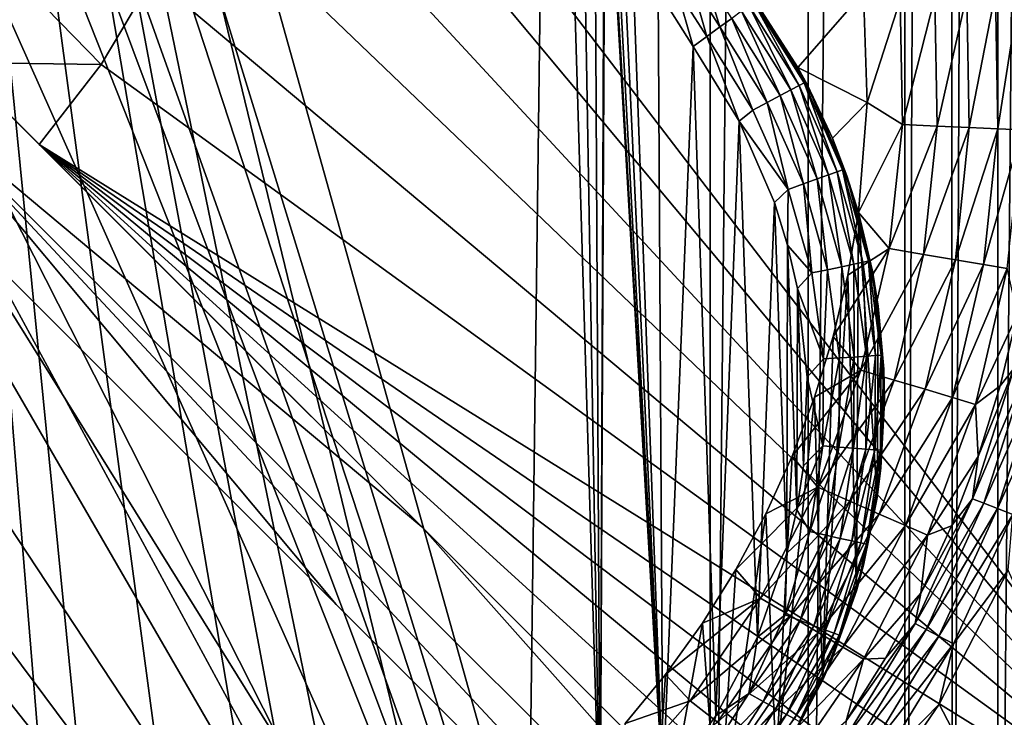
# Model space of a CAD drawing. Header units: metres. Extents: x -206 to 75, y -104 to 104.
# Tile 959 of 1056: x 46 to 58, y -52 to -43. Entities that reach past the tile are written whole.
import ezdxf

# ---------------------------------------------------------------- set-up
doc = ezdxf.new("R2010")
doc.units = ezdxf.units.M
doc.layers.add('solid_01_1-CONSUMER_THERM_B_125288', color=7, linetype='CONTINUOUS')

msp = doc.modelspace()

# ---------------------------------------------------------------- linework, layer by layer
at = {"layer": 'solid_01_1-CONSUMER_THERM_B_125288'}
for points in [[(37.641285, -67.320755), (69.485435, 75.004799), (69.506912, -74.995201)], [(37.641285, -67.320755), (37.742935, -66.77655), (69.485435, 75.004799)], [(37.723892, 66.223442), (69.485435, 75.004799), (37.742855, -66.222939)], [(37.742935, -66.77655), (37.742855, -66.222939), (69.485435, 75.004799)], [(54.595383, 63.598774, 75.400002), (46.605331, -37.598476, 75.400002), (54.609055, -63.597332, 75.400002)], [(55.866657, 63.508621, 75.400002), (54.595383, 63.598774, 75.400002), (54.609055, -63.597332, 75.400002)], [(55.866657, 63.508621, 75.400002), (54.609055, -63.597332, 75.400002), (55.88031, -63.506905, 75.400002)], [(57.122654, 63.236832, 75.400002), (55.866657, 63.508621, 75.400002), (55.88031, -63.506905, 75.400002)], [(57.122654, 63.236832, 75.400002), (55.88031, -63.506905, 75.400002), (57.13625, -63.234848, 75.400002)], [(57.734241, 63.033913, 75.400002), (57.122654, 63.236832, 75.400002), (57.13625, -63.234848, 75.400002)], [(57.734241, 63.033913, 75.400002), (57.13625, -63.234848, 75.400002), (57.747791, -63.031796, 75.400002)], [(58.329418, 62.787899, 75.400002), (57.734241, 63.033913, 75.400002), (57.747791, -63.031796, 75.400002)], [(58.329418, 62.787899, 75.400002), (57.747791, -63.031796, 75.400002), (58.342918, -62.785656, 75.400002)], [(59.458191, 62.172367, 75.400002), (58.329418, 62.787899, 75.400002), (58.342918, -62.785656, 75.400002)], [(59.458191, 62.172367, 75.400002), (58.342918, -62.785656, 75.400002), (59.471558, -62.16988, 75.400002)], [(52.248138, -54.681156, 13.5), (52.5355, -32.45369, 13.5), (43.499962, -23.418159, 13.5)], [(51.227139, -55.221745, 13.5), (52.248138, -54.681156, 13.5), (43.499962, -23.418159, 13.5)], [(50.136772, -55.604641, 13.5), (51.227139, -55.221745, 13.5), (43.499962, -23.418159, 13.5)], [(49.573097, -55.734108, 13.5), (50.136772, -55.604641, 13.5), (43.499962, -23.418159, 13.5)], [(49.001541, -55.821152, 13.5), (49.573097, -55.734108, 13.5), (43.499962, -23.418159, 13.5)], [(47.848061, -55.866493, 13.5), (49.001541, -55.821152, 13.5), (43.499962, -23.418159, 13.5)], [(46.699738, -55.739819, 13.5), (47.848061, -55.866493, 13.5), (43.499962, -23.418159, 13.5)], [(46.134895, -55.612415, 13.5), (46.699738, -55.739819, 13.5), (43.499962, -23.418159, 13.5)], [(45.581398, -55.443287, 13.5), (46.134895, -55.612415, 13.5), (43.499962, -23.418159, 13.5)], [(52.248138, -54.681156, 13.5), (53.177536, -53.994709, 13.5), (52.5355, -32.45369, 13.5)], [(53.177536, -53.994709, 13.5), (52.812531, -32.754368, 13.5), (52.5355, -32.45369, 13.5)], [(53.177536, -53.994709, 13.5), (53.066139, -33.079563, 13.5), (52.812531, -32.754368, 13.5)], [(53.177536, -53.994709, 13.5), (53.234509, -39.918476, 13.5), (53.066139, -33.079563, 13.5)], [(46.605331, -37.598476, 75.400002), (46.51527, -38.869759, 75.400002), (54.609055, -63.597332, 75.400002)], [(48.527, -38.91013, 72.400002), (48.605331, -37.59819, 72.400002), (61.607765, -54.596329, 72.400002)], [(48.605331, -37.59819, 72.400002), (61.605331, -37.596329, 72.400002), (61.607765, -54.596329, 72.400002)], [(46.51527, -38.869759, 75.400002), (46.243572, -40.125774, 75.400002), (54.609055, -63.597332, 75.400002)], [(48.292908, -40.202766, 72.400002), (48.527, -38.91013, 72.400002), (61.607765, -54.596329, 72.400002)], [(53.177536, -53.994709, 13.5), (53.242611, -40.351929, 13.5), (53.234509, -39.918476, 13.5)], [(46.243572, -40.125774, 75.400002), (46.040695, -40.737377, 75.400002), (54.609055, -63.597332, 75.400002)], [(47.906239, -41.458702, 72.400002), (48.292908, -40.202766, 72.400002), (61.607765, -54.596329, 72.400002)], [(53.177536, -53.994709, 13.5), (53.994606, -53.17765, 13.5), (53.242611, -40.351929, 13.5)], [(53.994606, -53.17765, 13.5), (53.282032, -40.784042, 13.5), (53.242611, -40.351929, 13.5)], [(46.040695, -40.737377, 75.400002), (45.794724, -41.332573, 75.400002), (54.609055, -63.597332, 75.400002)], [(53.994606, -53.17765, 13.5), (53.352581, -41.212181, 13.5), (53.282032, -40.784042, 13.5)], [(53.994606, -53.17765, 13.5), (53.453789, -41.633736, 13.5), (53.352581, -41.212181, 13.5)], [(45.794724, -41.332573, 75.400002), (45.179272, -42.461388, 75.400002), (54.609055, -63.597332, 75.400002)], [(47.37254, -42.659561, 72.400002), (47.906239, -41.458702, 72.400002), (61.607765, -54.596329, 72.400002)], [(53.994606, -53.17765, 13.5), (53.5849, -42.046146, 13.5), (53.453789, -41.633736, 13.5)], [(53.994606, -53.17765, 13.5), (53.932552, -42.833733, 13.5), (53.5849, -42.046146, 13.5)], [(45.179272, -42.461388, 75.400002), (44.408852, -43.491459, 75.400002), (54.609055, -63.597332, 75.400002)], [(46.699707, -43.787834, 69.900002), (44.833092, -43.764946, 69.900002), (45.629238, -42.685726, 69.900002)], [(47.37254, -42.659561, 69.900002), (46.699707, -43.787834, 69.900002), (45.629238, -42.685726, 69.900002)], [(46.699707, -43.787834, 72.400002), (47.37254, -42.659561, 72.400002), (61.607765, -54.596329, 72.400002)], [(47.37254, -42.659561, 69.900002), (47.37254, -42.659561, 72.400002), (46.699707, -43.787834, 72.400002)], [(47.37254, -42.659561, 69.900002), (46.699707, -43.787834, 72.400002), (46.699707, -43.787834, 69.900002)], [(54.52552, -42.620396, 13.282164), (54.359264, -42.712109, 13.401298), (54.734585, -43.301861, 13.401358)], [(54.52552, -42.620396, 13.282164), (54.734585, -43.301861, 13.401358), (54.888046, -43.190025, 13.282251)], [(54.173954, -42.814335, 13.475146), (53.932552, -42.833733, 13.5), (54.384693, -43.557068, 13.5)], [(54.359264, -42.712109, 13.401298), (54.173954, -42.814335, 13.475146), (54.563538, -43.42651, 13.475177)], [(54.173954, -42.814335, 13.475146), (54.384693, -43.557068, 13.5), (54.563538, -43.42651, 13.475177)], [(54.359264, -42.712109, 13.401298), (54.563538, -43.42651, 13.475177), (54.734585, -43.301861, 13.401358)], [(58.62167, -42.824791, 2.474663), (58.311184, -42.849724, 2.826262), (58.343678, -44.622944, 2.826262)], [(58.654869, -44.636486, 2.474663), (58.62167, -42.824791, 2.474663), (58.343678, -44.622944, 2.826262)], [(53.994606, -53.17765, 13.5), (54.384693, -43.557068, 13.5), (53.932552, -42.833733, 13.5)], [(55.745865, -43.828487, 3.5), (56.597725, -42.850319, 3.5), (55.192753, -42.967968, 3.5)], [(55.745865, -43.828487, 3.5), (56.646793, -44.282726, 3.5), (56.597725, -42.850319, 3.5)], [(57.073242, -42.949142, 3.45631), (56.597725, -42.850319, 3.5), (56.646793, -44.282726, 3.5)], [(57.102924, -44.568947, 3.45631), (57.073242, -42.949142, 3.45631), (56.646793, -44.282726, 3.5)], [(57.523056, -42.913017, 3.325905), (57.073242, -42.949142, 3.45631), (57.102924, -44.568947, 3.45631)], [(57.553764, -44.588566, 3.325905), (57.523056, -42.913017, 3.325905), (57.102924, -44.568947, 3.45631)], [(57.94062, -42.879486, 3.113388), (57.523056, -42.913017, 3.325905), (57.553764, -44.588566, 3.325905)], [(57.972271, -44.606781, 3.113388), (57.94062, -42.879486, 3.113388), (57.553764, -44.588566, 3.325905)], [(58.311184, -42.849724, 2.826262), (57.94062, -42.879486, 3.113388), (57.972271, -44.606781, 3.113388)], [(58.343678, -44.622944, 2.826262), (58.311184, -42.849724, 2.826262), (57.972271, -44.606781, 3.113388)], [(55.11264, -43.026352, 12.934086), (55.016212, -43.096622, 13.12384), (55.656017, -44.119328, 13.123796)], [(55.761387, -44.063362, 12.934035), (55.172493, -42.982735, 12.722521), (55.11264, -43.026352, 12.934086)], [(55.761387, -44.063362, 12.934035), (55.11264, -43.026352, 12.934086), (55.656017, -44.119328, 13.123796)], [(55.172493, -42.982735, 12.722521), (55.826782, -44.028629, 12.722466), (55.192753, -42.967968, 12.5)], [(55.761387, -44.063362, 12.934035), (55.826782, -44.028629, 12.722466), (55.172493, -42.982735, 12.722521)], [(55.870102, -44.057018, 12.5), (55.745865, -43.828487, 3.5), (55.192753, -42.967968, 3.5)], [(55.192753, -42.967968, 12.5), (55.870102, -44.057018, 12.5), (55.192753, -42.967968, 3.5)], [(55.826782, -44.028629, 12.722466), (55.870102, -44.057018, 12.5), (55.192753, -42.967968, 12.5)], [(54.888046, -43.190025, 13.282251), (54.734585, -43.301861, 13.401358), (55.348274, -44.282784, 13.401334)], [(55.016212, -43.096622, 13.12384), (54.888046, -43.190025, 13.282251), (55.515968, -44.193714, 13.282216)], [(55.515968, -44.193714, 13.282216), (54.888046, -43.190025, 13.282251), (55.348274, -44.282784, 13.401334)], [(55.656017, -44.119328, 13.123796), (55.016212, -43.096622, 13.12384), (55.515968, -44.193714, 13.282216)], [(54.734585, -43.301861, 13.401358), (54.563538, -43.42651, 13.475177), (55.161358, -44.382061, 13.475164)], [(55.348274, -44.282784, 13.401334), (54.734585, -43.301861, 13.401358), (55.161358, -44.382061, 13.475164)], [(54.563538, -43.42651, 13.475177), (54.384693, -43.557068, 13.5), (54.986004, -44.524342, 13.5)], [(55.161358, -44.382061, 13.475164), (54.563538, -43.42651, 13.475177), (54.986004, -44.524342, 13.5)], [(44.408852, -43.491459, 75.400002), (43.9702, -43.962811, 75.400002), (54.609055, -63.597332, 75.400002)], [(53.994606, -53.17765, 13.5), (54.681072, -52.248264, 13.5), (54.384693, -43.557068, 13.5)], [(54.681072, -52.248264, 13.5), (54.986004, -44.524342, 13.5), (54.384693, -43.557068, 13.5)], [(44.35944, -44.351936, 63.5205), (44.868835, -43.800678, 63.5205), (50.863544, -49.793674, 65.8731)], [(45.89677, -44.828323, 69.900002), (44.833092, -43.764946, 63.5), (44.833092, -43.764946, 69.900002)], [(44.850952, -43.782803, 63.510242), (44.833092, -43.764946, 63.5), (45.89677, -44.828323, 69.900002)], [(46.699707, -43.787834, 69.900002), (45.89677, -44.828323, 69.900002), (44.833092, -43.764946, 69.900002)], [(44.868835, -43.800678, 63.5205), (44.850952, -43.782803, 63.510242), (45.89677, -44.828323, 69.900002)], [(50.863544, -49.793674, 65.8731), (44.868835, -43.800678, 63.5205), (45.89677, -44.828323, 69.900002)], [(46.699707, -43.787834, 72.400002), (61.607765, -54.596329, 72.400002), (45.89677, -44.828323, 72.400002)], [(46.699707, -43.787834, 69.900002), (46.699707, -43.787834, 72.400002), (45.89677, -44.828323, 72.400002)], [(46.699707, -43.787834, 69.900002), (45.89677, -44.828323, 72.400002), (45.89677, -44.828323, 69.900002)], [(55.745865, -43.828487, 3.5), (56.194725, -44.74757, 3.5), (56.646793, -44.282726, 3.5)], [(55.870102, -44.057018, 12.5), (56.194725, -44.74757, 3.5), (55.745865, -43.828487, 3.5)], [(43.9702, -43.962811, 75.400002), (43.49897, -44.401596, 75.400002), (54.609055, -63.597332, 75.400002)], [(55.761387, -44.063362, 12.934035), (55.656017, -44.119328, 13.123796), (56.145187, -45.22205, 13.123753)], [(56.257385, -45.181511, 12.933985), (55.826782, -44.028629, 12.722466), (55.761387, -44.063362, 12.934035)], [(56.257385, -45.181511, 12.933985), (55.761387, -44.063362, 12.934035), (56.145187, -45.22205, 13.123753)], [(55.826782, -44.028629, 12.722466), (56.327011, -45.156353, 12.722411), (55.870102, -44.057018, 12.5)], [(56.257385, -45.181511, 12.933985), (56.327011, -45.156353, 12.722411), (55.826782, -44.028629, 12.722466)], [(55.870102, -44.057018, 12.5), (56.380978, -45.233383, 12.5), (56.194725, -44.74757, 3.5)], [(56.327011, -45.156353, 12.722411), (56.380978, -45.233383, 12.5), (55.870102, -44.057018, 12.5)], [(55.515968, -44.193714, 13.282216), (55.348274, -44.282784, 13.401334), (55.817478, -45.340462, 13.401309)], [(55.656017, -44.119328, 13.123796), (55.515968, -44.193714, 13.282216), (55.996052, -45.275936, 13.282181)], [(55.996052, -45.275936, 13.282181), (55.515968, -44.193714, 13.282216), (55.817478, -45.340462, 13.401309)], [(56.145187, -45.22205, 13.123753), (55.656017, -44.119328, 13.123796), (55.996052, -45.275936, 13.282181)], [(44.35944, -44.351936, 63.5205), (49.752365, -50.803829, 65.853195), (43.808327, -44.861492, 63.5205)], [(44.35944, -44.351936, 63.5205), (58.779884, -59.828762, 69.400002), (49.752365, -50.803829, 65.853195)], [(44.35944, -44.351936, 63.5205), (59.31662, -59.304836, 69.400002), (58.779884, -59.828762, 69.400002)], [(44.35944, -44.351936, 63.5205), (50.863544, -49.793674, 65.8731), (59.31662, -59.304836, 69.400002)], [(55.348274, -44.282784, 13.401334), (55.161358, -44.382061, 13.475164), (55.618431, -45.41238, 13.475152)], [(55.817478, -45.340462, 13.401309), (55.348274, -44.282784, 13.401334), (55.618431, -45.41238, 13.475152)], [(56.194725, -44.74757, 3.5), (56.533302, -45.712864, 3.5), (56.646793, -44.282726, 3.5)], [(57.102924, -44.568947, 3.45631), (56.646793, -44.282726, 3.5), (56.533302, -45.712864, 3.5)], [(43.49897, -44.401596, 75.400002), (42.469124, -45.172314, 75.400002), (54.609055, -63.597332, 75.400002)], [(55.618431, -45.41238, 13.475152), (55.161358, -44.382061, 13.475164), (54.986004, -44.524342, 13.5)], [(54.681072, -52.248264, 13.5), (55.221676, -51.227276, 13.5), (54.986004, -44.524342, 13.5)], [(55.221676, -51.227276, 13.5), (55.443317, -45.581554, 13.5), (54.986004, -44.524342, 13.5)], [(55.618431, -45.41238, 13.475152), (54.986004, -44.524342, 13.5), (55.443317, -45.581554, 13.5)], [(56.93264, -46.18005, 3.45631), (57.102924, -44.568947, 3.45631), (56.533302, -45.712864, 3.5)], [(57.553764, -44.588566, 3.325905), (57.102924, -44.568947, 3.45631), (56.93264, -46.18005, 3.45631)], [(57.377617, -46.255116, 3.325905), (57.553764, -44.588566, 3.325905), (56.93264, -46.18005, 3.45631)], [(57.972271, -44.606781, 3.113388), (57.553764, -44.588566, 3.325905), (57.377617, -46.255116, 3.325905)], [(57.790688, -46.324795, 3.113388), (57.972271, -44.606781, 3.113388), (57.377617, -46.255116, 3.325905)], [(58.343678, -44.622944, 2.826262), (57.972271, -44.606781, 3.113388), (57.790688, -46.324795, 3.113388)], [(58.157265, -46.386635, 2.826262), (58.343678, -44.622944, 2.826262), (57.790688, -46.324795, 3.113388)], [(58.654869, -44.636486, 2.474663), (58.343678, -44.622944, 2.826262), (58.157265, -46.386635, 2.826262)], [(58.464413, -46.438446, 2.474663), (58.654869, -44.636486, 2.474663), (58.157265, -46.386635, 2.826262)], [(44.836262, -45.889133, 69.900002), (43.808327, -44.861492, 63.5205), (49.752365, -50.803829, 65.853195)], [(61.543594, -55.542931, 72.400002), (45.89677, -44.828323, 72.400002), (61.607765, -54.596329, 72.400002)], [(60.603561, -58.209854, 72.400002), (60.059978, -58.987476, 72.400002), (45.89677, -44.828323, 72.400002)], [(45.89677, -44.828323, 69.900002), (45.89677, -44.828323, 72.400002), (60.059978, -58.987476, 72.400002)], [(61.036751, -57.366474, 72.400002), (60.603561, -58.209854, 72.400002), (45.89677, -44.828323, 72.400002)], [(61.352196, -56.471539, 72.400002), (61.036751, -57.366474, 72.400002), (45.89677, -44.828323, 72.400002)], [(61.543594, -55.542931, 72.400002), (61.352196, -56.471539, 72.400002), (45.89677, -44.828323, 72.400002)], [(50.863544, -49.793674, 65.8731), (45.89677, -44.828323, 69.900002), (60.059978, -58.987476, 72.400002)], [(56.380978, -45.233383, 12.5), (56.533302, -45.712864, 3.5), (56.194725, -44.74757, 3.5)], [(42.469124, -45.172314, 75.400002), (41.340481, -45.78809, 75.400002), (54.609055, -63.597332, 75.400002)], [(56.145187, -45.22205, 13.123753), (55.996052, -45.275936, 13.282181), (56.318695, -46.415062, 13.282146)], [(56.257385, -45.181511, 12.933985), (56.145187, -45.22205, 13.123753), (56.47393, -46.382751, 13.123709)], [(56.47393, -46.382751, 13.123709), (56.145187, -45.22205, 13.123753), (56.318695, -46.415062, 13.282146)], [(56.590717, -46.35844, 12.933934), (56.327011, -45.156353, 12.722411), (56.257385, -45.181511, 12.933985)], [(56.590717, -46.35844, 12.933934), (56.257385, -45.181511, 12.933985), (56.47393, -46.382751, 13.123709)], [(56.327011, -45.156353, 12.722411), (56.663185, -46.343357, 12.722357), (56.380978, -45.233383, 12.5)], [(56.590717, -46.35844, 12.933934), (56.663185, -46.343357, 12.722357), (56.327011, -45.156353, 12.722411)], [(56.380978, -45.233383, 12.5), (56.714405, -46.47179, 12.5), (56.533302, -45.712864, 3.5)], [(56.663185, -46.343357, 12.722357), (56.714405, -46.47179, 12.5), (56.380978, -45.233383, 12.5)], [(55.817478, -45.340462, 13.401309), (55.618431, -45.41238, 13.475152), (55.925617, -46.49688, 13.47514)], [(55.996052, -45.275936, 13.282181), (55.817478, -45.340462, 13.401309), (56.132813, -46.453751, 13.401285)], [(56.132813, -46.453751, 13.401285), (55.817478, -45.340462, 13.401309), (55.925617, -46.49688, 13.47514)], [(56.318695, -46.415062, 13.282146), (55.996052, -45.275936, 13.282181), (56.132813, -46.453751, 13.401285)], [(55.618431, -45.41238, 13.475152), (55.443317, -45.581554, 13.5), (55.612434, -46.135048, 13.5)], [(55.925617, -46.49688, 13.47514), (55.618431, -45.41238, 13.475152), (55.612434, -46.135048, 13.5)], [(55.221676, -51.227276, 13.5), (55.604591, -50.136913, 13.5), (55.443317, -45.581554, 13.5)], [(55.604591, -50.136913, 13.5), (55.612434, -46.135048, 13.5), (55.443317, -45.581554, 13.5)], [(56.93264, -46.18005, 3.45631), (56.533302, -45.712864, 3.5), (56.395531, -46.523045, 3.5)], [(56.505352, -50.625298, 3.5), (56.395531, -46.523045, 3.5), (56.533302, -45.712864, 3.5)], [(56.775661, -49.411396, 3.5), (56.505352, -50.625298, 3.5), (56.533302, -45.712864, 3.5)], [(56.789749, -46.929531, 3.5), (56.775661, -49.411396, 3.5), (56.533302, -45.712864, 3.5)], [(56.714405, -46.47179, 12.5), (56.789749, -46.929531, 3.5), (56.533302, -45.712864, 3.5)], [(-18.213459, -45.817539, 1.5), (-19.476553, -45.904934, 1.5), (69.506912, -74.995201, 1.5)], [(37.092922, -58.218811, 1.5), (-18.213459, -45.817539, 1.5), (69.506912, -74.995201, 1.5)], [(54.608768, -61.597332, 72.400002), (37.608768, -61.599766, 72.400002), (44.836262, -45.889133, 72.400002)], [(41.340481, -45.78809, 75.400002), (40.745358, -46.034229, 75.400002), (54.609055, -63.597332, 75.400002)], [(54.608768, -61.597332, 72.400002), (44.836262, -45.889133, 72.400002), (58.99947, -60.048286, 72.400002)], [(58.99947, -60.048286, 69.400002), (58.99947, -60.048286, 72.400002), (44.836262, -45.889133, 72.400002)], [(49.752365, -50.803829, 65.853195), (58.779884, -59.828762, 69.400002), (44.836262, -45.889133, 72.400002)], [(58.99947, -60.048286, 69.400002), (44.836262, -45.889133, 72.400002), (58.779884, -59.828762, 69.400002)], [(44.836262, -45.889133, 69.900002), (49.752365, -50.803829, 65.853195), (44.836262, -45.889133, 72.400002)], [(-20.110367, -46.015713, 1.5), (-20.738798, -46.171688, 1.5), (69.506912, -74.995201, 1.5)], [(-19.476553, -45.904934, 1.5), (-20.110367, -46.015713, 1.5), (69.506912, -74.995201, 1.5)], [(40.745358, -46.034229, 75.400002), (40.133816, -46.237282, 75.400002), (54.609055, -63.597332, 75.400002)], [(55.604591, -50.136913, 13.5), (55.734066, -49.573242, 13.5), (55.612434, -46.135048, 13.5)], [(55.734066, -49.573242, 13.5), (55.739826, -46.699883, 13.5), (55.612434, -46.135048, 13.5)], [(55.925617, -46.49688, 13.47514), (55.612434, -46.135048, 13.5), (55.739826, -46.699883, 13.5)], [(-20.738798, -46.171688, 1.5), (-21.356617, -46.372227, 1.5), (69.506912, -74.995201, 1.5)], [(40.133816, -46.237282, 75.400002), (38.877876, -46.509338, 75.400002), (54.609055, -63.597332, 75.400002)], [(56.93264, -46.18005, 3.45631), (56.395531, -46.523045, 3.5), (56.205437, -47.322571, 3.5)], [(56.564987, -47.757858, 3.45631), (56.93264, -46.18005, 3.45631), (56.205437, -47.322571, 3.5)], [(57.377617, -46.255116, 3.325905), (56.93264, -46.18005, 3.45631), (56.564987, -47.757858, 3.45631)], [(56.997311, -47.887218, 3.325905), (57.377617, -46.255116, 3.325905), (56.564987, -47.757858, 3.45631)], [(57.790688, -46.324795, 3.113388), (57.377617, -46.255116, 3.325905), (56.997311, -47.887218, 3.325905)], [(-21.356617, -46.372227, 1.5), (-21.958729, -46.615906, 1.5), (69.506912, -74.995201, 1.5)], [(56.47393, -46.382751, 13.123709), (56.318695, -46.415062, 13.282146), (56.477451, -47.58831, 13.282111)], [(56.590717, -46.35844, 12.933934), (56.47393, -46.382751, 13.123709), (56.635681, -47.57822, 13.123665)], [(56.635681, -47.57822, 13.123665), (56.47393, -46.382751, 13.123709), (56.477451, -47.58831, 13.282111)], [(56.754715, -47.570625, 12.933884), (56.663185, -46.343357, 12.722357), (56.590717, -46.35844, 12.933934)], [(56.754715, -47.570625, 12.933884), (56.590717, -46.35844, 12.933934), (56.635681, -47.57822, 13.123665)], [(56.663185, -46.343357, 12.722357), (56.828575, -47.565914, 12.722302), (56.714405, -46.47179, 12.5)], [(56.754715, -47.570625, 12.933884), (56.828575, -47.565914, 12.722302), (56.663185, -46.343357, 12.722357)], [(57.398636, -48.007305, 3.113388), (57.790688, -46.324795, 3.113388), (56.997311, -47.887218, 3.325905)], [(58.157265, -46.386635, 2.826262), (57.790688, -46.324795, 3.113388), (57.398636, -48.007305, 3.113388)], [(57.754791, -48.113876, 2.826262), (58.157265, -46.386635, 2.826262), (57.398636, -48.007305, 3.113388)], [(58.464413, -46.438446, 2.474663), (58.157265, -46.386635, 2.826262), (57.754791, -48.113876, 2.826262)], [(-38.864662, -46.52047, 75.400002), (-54.590946, -63.612965, 75.400002), (54.609055, -63.597332, 75.400002)], [(-37.59338, -46.610531, 75.400002), (-38.864662, -46.52047, 75.400002), (54.609055, -63.597332, 75.400002)], [(38.877876, -46.509338, 75.400002), (37.606621, -46.599766, 75.400002), (54.609055, -63.597332, 75.400002)], [(56.076771, -47.613869, 13.475127), (55.925617, -46.49688, 13.47514), (55.739826, -46.699883, 13.5)], [(56.132813, -46.453751, 13.401285), (55.925617, -46.49688, 13.47514), (56.076771, -47.613869, 13.475127)], [(56.065388, -51.789265, 3.5), (56.205437, -47.322571, 3.5), (56.395531, -46.523045, 3.5)], [(56.505352, -50.625298, 3.5), (56.065388, -51.789265, 3.5), (56.395531, -46.523045, 3.5)], [(56.287975, -47.600399, 13.40126), (56.132813, -46.453751, 13.401285), (56.076771, -47.613869, 13.475127)], [(56.318695, -46.415062, 13.282146), (56.132813, -46.453751, 13.401285), (56.287975, -47.600399, 13.40126)], [(56.477451, -47.58831, 13.282111), (56.318695, -46.415062, 13.282146), (56.287975, -47.600399, 13.40126)], [(56.714405, -46.47179, 12.5), (56.863224, -47.745636, 12.5), (56.789749, -46.929531, 3.5)], [(56.828575, -47.565914, 12.722302), (56.863224, -47.745636, 12.5), (56.714405, -46.47179, 12.5)], [(58.053204, -48.203167, 2.474663), (58.464413, -46.438446, 2.474663), (57.754791, -48.113876, 2.826262)], [(58.597408, -47.02953, 2.071429), (58.464413, -46.438446, 2.474663), (58.053204, -48.203167, 2.474663)], [(37.606621, -46.599766, 75.400002), (-37.59338, -46.610531, 75.400002), (54.609055, -63.597332, 75.400002)], [(-21.958729, -46.615906, 1.5), (-22.540312, -46.900536, 1.5), (69.506912, -74.995201, 1.5)], [(55.734066, -49.573242, 13.5), (55.821121, -49.001686, 13.5), (55.739826, -46.699883, 13.5)], [(55.821121, -49.001686, 13.5), (55.866478, -47.848202, 13.5), (55.739826, -46.699883, 13.5)], [(56.076771, -47.613869, 13.475127), (55.739826, -46.699883, 13.5), (55.866478, -47.848202, 13.5)], [(-22.540312, -46.900536, 1.5), (-23.096958, -47.223244, 1.5), (69.506912, -74.995201, 1.5)], [(56.789749, -46.929531, 3.5), (56.871155, -48.171375, 3.5), (56.775661, -49.411396, 3.5)], [(56.863224, -47.745636, 12.5), (56.871155, -48.171375, 3.5), (56.789749, -46.929531, 3.5)], [(58.371712, -47.96397, 2.071429), (58.597408, -47.02953, 2.071429), (58.053204, -48.203167, 2.474663)], [(58.555996, -47.733337, 1.8802), (58.597408, -47.02953, 2.071429), (58.371712, -47.96397, 2.071429)], [(-23.096958, -47.223244, 1.5), (-24.120508, -47.968487, 1.5), (69.506912, -74.995201, 1.5)], [(56.564987, -47.757858, 3.45631), (56.205437, -47.322571, 3.5), (55.963821, -48.108063, 3.5)], [(56.065388, -51.789265, 3.5), (55.963821, -48.108063, 3.5), (56.205437, -47.322571, 3.5)], [(56.068871, -48.74102, 13.475115), (56.076771, -47.613869, 13.475127), (55.866478, -47.848202, 13.5)], [(56.287975, -47.600399, 13.40126), (56.076771, -47.613869, 13.475127), (56.068871, -48.74102, 13.475115)], [(56.279858, -48.757473, 13.401237), (56.287975, -47.600399, 13.40126), (56.068871, -48.74102, 13.475115)], [(56.477451, -47.58831, 13.282111), (56.287975, -47.600399, 13.40126), (56.279858, -48.757473, 13.401237)], [(56.469135, -48.772232, 13.282076), (56.477451, -47.58831, 13.282111), (56.279858, -48.757473, 13.401237)], [(56.635681, -47.57822, 13.123665), (56.477451, -47.58831, 13.282111), (56.469135, -48.772232, 13.282076)], [(56.627201, -48.784557, 13.123621), (56.635681, -47.57822, 13.123665), (56.469135, -48.772232, 13.282076)], [(56.754715, -47.570625, 12.933884), (56.635681, -47.57822, 13.123665), (56.627201, -48.784557, 13.123621)], [(56.746105, -48.793827, 12.933833), (56.754715, -47.570625, 12.933884), (56.627201, -48.784557, 13.123621)], [(56.746105, -48.793827, 12.933833), (56.819878, -48.79958, 12.722247), (56.828575, -47.565914, 12.722302)], [(56.746105, -48.793827, 12.933833), (56.828575, -47.565914, 12.722302), (56.754715, -47.570625, 12.933884)], [(56.828575, -47.565914, 12.722302), (56.819878, -48.79958, 12.722247), (56.863224, -47.745636, 12.5)], [(56.564987, -47.757858, 3.45631), (55.963821, -48.108063, 3.5), (55.671696, -48.876209, 3.5)], [(56.005573, -49.278286, 3.45631), (56.564987, -47.757858, 3.45631), (55.671696, -48.876209, 3.5)], [(56.997311, -47.887218, 3.325905), (56.564987, -47.757858, 3.45631), (56.005573, -49.278286, 3.45631)], [(56.819878, -48.79958, 12.722247), (56.824238, -49.02755, 12.5), (56.863224, -47.745636, 12.5)], [(56.863224, -47.745636, 12.5), (56.824238, -49.02755, 12.5), (56.871155, -48.171375, 3.5)], [(58.01144, -49.43026, 1.8802), (58.555996, -47.733337, 1.8802), (58.08625, -48.881916, 2.071429)], [(58.709705, -47.772778, 1.720235), (58.555996, -47.733337, 1.8802), (58.01144, -49.43026, 1.8802)], [(58.159397, -49.487625, 1.720235), (58.709705, -47.772778, 1.720235), (58.01144, -49.43026, 1.8802)], [(58.555996, -47.733337, 1.8802), (58.371712, -47.96397, 2.071429), (58.08625, -48.881916, 2.071429)], [(58.894199, -47.820122, 1.599859), (58.709705, -47.772778, 1.720235), (58.159397, -49.487625, 1.720235)], [(56.068871, -48.74102, 13.475115), (55.866478, -47.848202, 13.5), (55.821121, -49.001686, 13.5)], [(56.418648, -49.459972, 3.325905), (56.997311, -47.887218, 3.325905), (56.005573, -49.278286, 3.45631)], [(57.398636, -48.007305, 3.113388), (56.997311, -47.887218, 3.325905), (56.418648, -49.459972, 3.325905)], [(58.33699, -49.55648, 1.599859), (58.894199, -47.820122, 1.599859), (58.159397, -49.487625, 1.720235)], [(59.100117, -47.872959, 1.525184), (58.894199, -47.820122, 1.599859), (58.33699, -49.55648, 1.599859)], [(58.535202, -49.633327, 1.525184), (59.100117, -47.872959, 1.525184), (58.33699, -49.55648, 1.599859)], [(-24.120508, -47.968487, 1.5), (-33.833458, -56.120991, 1.5), (69.506912, -74.995201, 1.5)], [(56.802097, -49.628632, 3.113388), (57.398636, -48.007305, 3.113388), (56.418648, -49.459972, 3.325905)], [(57.754791, -48.113876, 2.826262), (57.398636, -48.007305, 3.113388), (56.802097, -49.628632, 3.113388)], [(58.08625, -48.881916, 2.071429), (58.371712, -47.96397, 2.071429), (58.053204, -48.203167, 2.474663)], [(55.465118, -52.878464, 3.5), (55.671696, -48.876209, 3.5), (55.963821, -48.108063, 3.5)], [(56.065388, -51.789265, 3.5), (55.465118, -52.878464, 3.5), (55.963821, -48.108063, 3.5)], [(56.824238, -49.02755, 12.5), (56.775661, -49.411396, 3.5), (56.871155, -48.171375, 3.5)], [(57.142395, -49.778305, 2.826262), (57.754791, -48.113876, 2.826262), (56.802097, -49.628632, 3.113388)], [(58.053204, -48.203167, 2.474663), (57.754791, -48.113876, 2.826262), (57.142395, -49.778305, 2.826262)], [(57.427517, -49.903713, 2.474663), (58.053204, -48.203167, 2.474663), (57.142395, -49.778305, 2.826262)], [(58.08625, -48.881916, 2.071429), (58.053204, -48.203167, 2.474663), (57.427517, -49.903713, 2.474663)], [(56.068871, -48.74102, 13.475115), (55.821121, -49.001686, 13.5), (55.734066, -49.573242, 13.5)], [(55.902065, -49.855797, 13.475102), (56.068871, -48.74102, 13.475115), (55.734066, -49.573242, 13.5)], [(56.279858, -48.757473, 13.401237), (56.068871, -48.74102, 13.475115), (55.902065, -49.855797, 13.475102)], [(56.10862, -49.90184, 13.401212), (56.279858, -48.757473, 13.401237), (55.902065, -49.855797, 13.475102)], [(56.469135, -48.772232, 13.282076), (56.279858, -48.757473, 13.401237), (56.10862, -49.90184, 13.401212)], [(56.293919, -49.94315, 13.282042), (56.469135, -48.772232, 13.282076), (56.10862, -49.90184, 13.401212)], [(56.627201, -48.784557, 13.123621), (56.469135, -48.772232, 13.282076), (56.293919, -49.94315, 13.282042)], [(56.448658, -49.977642, 13.123577), (56.627201, -48.784557, 13.123621), (56.293919, -49.94315, 13.282042)], [(56.746105, -48.793827, 12.933833), (56.627201, -48.784557, 13.123621), (56.448658, -49.977642, 13.123577)], [(56.565056, -50.00359, 12.933783), (56.746105, -48.793827, 12.933833), (56.448658, -49.977642, 13.123577)], [(56.565056, -50.00359, 12.933783), (56.819878, -48.79958, 12.722247), (56.746105, -48.793827, 12.933833)], [(56.565056, -50.00359, 12.933783), (56.637268, -50.019688, 12.722193), (56.819878, -48.79958, 12.722247)], [(56.819878, -48.79958, 12.722247), (56.637268, -50.019688, 12.722193), (56.824238, -49.02755, 12.5)], [(56.005573, -49.278286, 3.45631), (55.671696, -48.876209, 3.5), (55.330303, -49.62376, 3.5)], [(55.465118, -52.878464, 3.5), (55.330303, -49.62376, 3.5), (55.671696, -48.876209, 3.5)], [(57.742218, -49.779552, 2.071429), (58.08625, -48.881916, 2.071429), (57.427517, -49.903713, 2.474663)], [(58.01144, -49.43026, 1.8802), (58.08625, -48.881916, 2.071429), (57.742218, -49.779552, 2.071429)], [(56.824238, -49.02755, 12.5), (56.598278, -50.289997, 12.5), (56.775661, -49.411396, 3.5)], [(56.637268, -50.019688, 12.722193), (56.598278, -50.289997, 12.5), (56.824238, -49.02755, 12.5)], [(56.005573, -49.278286, 3.45631), (55.330303, -49.62376, 3.5), (54.941082, -50.347565, 3.5)], [(55.262939, -50.718128, 3.45631), (56.005573, -49.278286, 3.45631), (54.941082, -50.347565, 3.5)], [(56.418648, -49.459972, 3.325905), (56.005573, -49.278286, 3.45631), (55.262939, -50.718128, 3.45631)], [(55.650459, -50.949368, 3.325905), (56.418648, -49.459972, 3.325905), (55.262939, -50.718128, 3.45631)], [(56.802097, -49.628632, 3.113388), (56.418648, -49.459972, 3.325905), (55.650459, -50.949368, 3.325905)], [(56.598278, -50.289997, 12.5), (56.505352, -50.625298, 3.5), (56.775661, -49.411396, 3.5)], [(57.269794, -51.05077, 1.8802), (58.01144, -49.43026, 1.8802), (57.341042, -50.653149, 2.071429)], [(58.159397, -49.487625, 1.720235), (58.01144, -49.43026, 1.8802), (57.269794, -51.05077, 1.8802)], [(58.01144, -49.43026, 1.8802), (57.742218, -49.779552, 2.071429), (57.341042, -50.653149, 2.071429)], [(55.902065, -49.855797, 13.475102), (55.734066, -49.573242, 13.5), (55.604591, -50.136913, 13.5)], [(57.40992, -51.125252, 1.720235), (58.159397, -49.487625, 1.720235), (57.269794, -51.05077, 1.8802)], [(58.33699, -49.55648, 1.599859), (58.159397, -49.487625, 1.720235), (57.40992, -51.125252, 1.720235)], [(57.57811, -51.214649, 1.599859), (58.33699, -49.55648, 1.599859), (57.40992, -51.125252, 1.720235)], [(58.535202, -49.633327, 1.525184), (58.33699, -49.55648, 1.599859), (57.57811, -51.214649, 1.599859)], [(54.716438, -53.871666, 3.5), (54.941082, -50.347565, 3.5), (55.330303, -49.62376, 3.5)], [(55.465118, -52.878464, 3.5), (54.716438, -53.871666, 3.5), (55.330303, -49.62376, 3.5)], [(56.010185, -51.164021, 3.113388), (56.802097, -49.628632, 3.113388), (55.650459, -50.949368, 3.325905)], [(57.142395, -49.778305, 2.826262), (56.802097, -49.628632, 3.113388), (56.010185, -51.164021, 3.113388)], [(57.765827, -51.314426, 1.525184), (58.535202, -49.633327, 1.525184), (57.57811, -51.214649, 1.599859)], [(57.765827, -51.314426, 1.525184), (58.477329, -50.35714, 1.5), (58.535202, -49.633327, 1.525184)], [(50.863544, -49.793674, 65.8731), (60.059978, -58.987476, 72.400002), (59.840393, -58.767952, 69.400002)], [(50.863544, -49.793674, 65.8731), (59.840393, -58.767952, 69.400002), (59.31662, -59.304836, 69.400002)], [(55.579697, -50.935909, 13.47509), (55.902065, -49.855797, 13.475102), (55.604591, -50.136913, 13.5)], [(56.10862, -49.90184, 13.401212), (55.902065, -49.855797, 13.475102), (55.579697, -50.935909, 13.47509)], [(56.329426, -51.354515, 2.826262), (57.142395, -49.778305, 2.826262), (56.010185, -51.164021, 3.113388)], [(57.427517, -49.903713, 2.474663), (57.142395, -49.778305, 2.826262), (56.329426, -51.354515, 2.826262)], [(57.341042, -50.653149, 2.071429), (57.742218, -49.779552, 2.071429), (57.427517, -49.903713, 2.474663)], [(55.777687, -51.010624, 13.401188), (56.10862, -49.90184, 13.401212), (55.579697, -50.935909, 13.47509)], [(56.293919, -49.94315, 13.282042), (56.10862, -49.90184, 13.401212), (55.777687, -51.010624, 13.401188)], [(55.955303, -51.077652, 13.282006), (56.293919, -49.94315, 13.282042), (55.777687, -51.010624, 13.401188)], [(56.448658, -49.977642, 13.123577), (56.293919, -49.94315, 13.282042), (55.955303, -51.077652, 13.282006)], [(56.103619, -51.133625, 13.123533), (56.448658, -49.977642, 13.123577), (55.955303, -51.077652, 13.282006)], [(56.565056, -50.00359, 12.933783), (56.448658, -49.977642, 13.123577), (56.103619, -51.133625, 13.123533)], [(56.596912, -51.51413, 2.474663), (57.427517, -49.903713, 2.474663), (56.329426, -51.354515, 2.826262)], [(57.341042, -50.653149, 2.071429), (57.427517, -49.903713, 2.474663), (56.596912, -51.51413, 2.474663)], [(56.215183, -51.175724, 12.933732), (56.565056, -50.00359, 12.933783), (56.103619, -51.133625, 13.123533)], [(56.215183, -51.175724, 12.933732), (56.637268, -50.019688, 12.722193), (56.565056, -50.00359, 12.933783)], [(56.215183, -51.175724, 12.933732), (56.284393, -51.201843, 12.722138), (56.637268, -50.019688, 12.722193)], [(56.637268, -50.019688, 12.722193), (56.284393, -51.201843, 12.722138), (56.598278, -50.289997, 12.5)], [(55.579697, -50.935909, 13.47509), (55.604591, -50.136913, 13.5), (55.221676, -51.227276, 13.5)], [(55.262939, -50.718128, 3.45631), (54.941082, -50.347565, 3.5), (54.505676, -51.044567, 3.5)], [(54.716438, -53.871666, 3.5), (54.505676, -51.044567, 3.5), (54.941082, -50.347565, 3.5)], [(56.598278, -50.289997, 12.5), (56.190205, -51.505856, 12.5), (56.505352, -50.625298, 3.5)], [(56.284393, -51.201843, 12.722138), (56.190205, -51.505856, 12.5), (56.598278, -50.289997, 12.5)], [(58.477329, -50.35714, 1.5), (57.581547, -52.095642, 1.5), (69.506912, -74.995201, 1.5)], [(57.765827, -51.314426, 1.525184), (57.581547, -52.095642, 1.5), (58.477329, -50.35714, 1.5)], [(55.262939, -50.718128, 3.45631), (54.505676, -51.044567, 3.5), (54.025921, -51.711815, 3.5)], [(54.348427, -52.055405, 3.45631), (55.262939, -50.718128, 3.45631), (54.025921, -51.711815, 3.5)], [(55.650459, -50.949368, 3.325905), (55.262939, -50.718128, 3.45631), (54.348427, -52.055405, 3.45631)], [(56.190205, -51.505856, 12.5), (56.065388, -51.789265, 3.5), (56.505352, -50.625298, 3.5)], [(56.884392, -51.499069, 2.071429), (57.341042, -50.653149, 2.071429), (56.596912, -51.51413, 2.474663)], [(57.269794, -51.05077, 1.8802), (57.341042, -50.653149, 2.071429), (56.884392, -51.499069, 2.071429)], [(54.704472, -52.332664, 3.325905), (55.650459, -50.949368, 3.325905), (54.348427, -52.055405, 3.45631)], [(56.010185, -51.164021, 3.113388), (55.650459, -50.949368, 3.325905), (54.704472, -52.332664, 3.325905)], [(55.1082, -51.959763, 13.475078), (55.579697, -50.935909, 13.47509), (55.221676, -51.227276, 13.5)], [(55.777687, -51.010624, 13.401188), (55.579697, -50.935909, 13.47509), (55.1082, -51.959763, 13.475078)], [(53.834084, -54.749012, 3.5), (54.025921, -51.711815, 3.5), (54.505676, -51.044567, 3.5)], [(54.716438, -53.871666, 3.5), (53.834084, -54.749012, 3.5), (54.505676, -51.044567, 3.5)], [(55.293671, -52.061657, 13.401163), (55.777687, -51.010624, 13.401188), (55.1082, -51.959763, 13.475078)], [(55.955303, -51.077652, 13.282006), (55.777687, -51.010624, 13.401188), (55.293671, -52.061657, 13.401163)], [(55.460052, -52.153061, 13.281971), (55.955303, -51.077652, 13.282006), (55.293671, -52.061657, 13.401163)], [(56.103619, -51.133625, 13.123533), (55.955303, -51.077652, 13.282006), (55.460052, -52.153061, 13.281971)], [(55.598984, -52.229389, 13.123489), (56.103619, -51.133625, 13.123533), (55.460052, -52.153061, 13.281971)], [(56.215183, -51.175724, 12.933732), (56.103619, -51.133625, 13.123533), (55.598984, -52.229389, 13.123489)], [(56.341492, -52.572067, 1.8802), (57.269794, -51.05077, 1.8802), (56.374165, -52.313797, 2.071429)], [(57.40992, -51.125252, 1.720235), (57.269794, -51.05077, 1.8802), (56.341492, -52.572067, 1.8802)], [(56.471809, -52.662613, 1.720235), (57.40992, -51.125252, 1.720235), (56.341492, -52.572067, 1.8802)], [(57.269794, -51.05077, 1.8802), (56.884392, -51.499069, 2.071429), (56.374165, -52.313797, 2.071429)], [(57.57811, -51.214649, 1.599859), (57.40992, -51.125252, 1.720235), (56.471809, -52.662613, 1.720235)], [(55.1082, -51.959763, 13.475078), (55.221676, -51.227276, 13.5), (54.681072, -52.248264, 13.5)], [(55.034985, -52.590038, 3.113388), (56.010185, -51.164021, 3.113388), (54.704472, -52.332664, 3.325905)], [(56.329426, -51.354515, 2.826262), (56.010185, -51.164021, 3.113388), (55.034985, -52.590038, 3.113388)], [(55.703484, -52.2868, 12.933681), (56.215183, -51.175724, 12.933732), (55.598984, -52.229389, 13.123489)], [(55.703484, -52.2868, 12.933681), (56.284393, -51.201843, 12.722138), (56.215183, -51.175724, 12.933732)], [(55.703484, -52.2868, 12.933681), (55.768307, -52.322411, 12.722083), (56.284393, -51.201843, 12.722138)], [(56.284393, -51.201843, 12.722138), (55.768307, -52.322411, 12.722083), (56.190205, -51.505856, 12.5)], [(56.628231, -52.771297, 1.599859), (57.57811, -51.214649, 1.599859), (56.471809, -52.662613, 1.720235)], [(57.765827, -51.314426, 1.525184), (57.57811, -51.214649, 1.599859), (56.628231, -52.771297, 1.599859)], [(55.328297, -52.818447, 2.826262), (56.329426, -51.354515, 2.826262), (55.034985, -52.590038, 3.113388)], [(56.596912, -51.51413, 2.474663), (56.329426, -51.354515, 2.826262), (55.328297, -52.818447, 2.826262)], [(56.802818, -52.892601, 1.525184), (57.765827, -51.314426, 1.525184), (56.628231, -52.771297, 1.599859)], [(56.802818, -52.892601, 1.525184), (57.581547, -52.095642, 1.5), (57.765827, -51.314426, 1.525184)], [(55.574059, -53.009827, 2.474663), (56.596912, -51.51413, 2.474663), (55.328297, -52.818447, 2.826262)], [(56.374165, -52.313797, 2.071429), (56.596912, -51.51413, 2.474663), (55.574059, -53.009827, 2.474663)], [(56.190205, -51.505856, 12.5), (55.608784, -52.648998, 12.5), (56.065388, -51.789265, 3.5)], [(55.768307, -52.322411, 12.722083), (55.608784, -52.648998, 12.5), (56.190205, -51.505856, 12.5)], [(56.374165, -52.313797, 2.071429), (56.884392, -51.499069, 2.071429), (56.596912, -51.51413, 2.474663)], [(54.348427, -52.055405, 3.45631), (54.025921, -51.711815, 3.5), (53.503845, -52.3465, 3.5)], [(53.834084, -54.749012, 3.5), (53.503845, -52.3465, 3.5), (54.025921, -51.711815, 3.5)], [(55.608784, -52.648998, 12.5), (55.465118, -52.878464, 3.5), (56.065388, -51.789265, 3.5)], [(54.497009, -52.906887, 13.475065), (55.1082, -51.959763, 13.475078), (54.681072, -52.248264, 13.5)], [(55.293671, -52.061657, 13.401163), (55.1082, -51.959763, 13.475078), (54.497009, -52.906887, 13.475065)], [(53.275986, -53.269707, 3.45631), (54.348427, -52.055405, 3.45631), (53.503845, -52.3465, 3.5)], [(54.704472, -52.332664, 3.325905), (54.348427, -52.055405, 3.45631), (53.275986, -53.269707, 3.45631)], [(54.666248, -53.03392, 13.401139), (55.293671, -52.061657, 13.401163), (54.497009, -52.906887, 13.475065)], [(55.460052, -52.153061, 13.281971), (55.293671, -52.061657, 13.401163), (54.666248, -53.03392, 13.401139)], [(54.818066, -53.147873, 13.281937), (55.460052, -52.153061, 13.281971), (54.666248, -53.03392, 13.401139)], [(55.598984, -52.229389, 13.123489), (55.460052, -52.153061, 13.281971), (54.818066, -53.147873, 13.281937)], [(57.581547, -52.095642, 1.5), (56.477982, -53.710236, 1.5), (69.506912, -74.995201, 1.5)], [(56.802818, -52.892601, 1.525184), (56.477982, -53.710236, 1.5), (57.581547, -52.095642, 1.5)], [(54.497009, -52.906887, 13.475065), (54.681072, -52.248264, 13.5), (53.994606, -53.17765, 13.5)], [(54.944839, -53.243027, 13.123446), (55.598984, -52.229389, 13.123489), (54.818066, -53.147873, 13.281937)], [(55.703484, -52.2868, 12.933681), (55.598984, -52.229389, 13.123489), (54.944839, -53.243027, 13.123446)]]:
    msp.add_3dface(points, dxfattribs=at)

doc.saveas('drawing.dxf')
